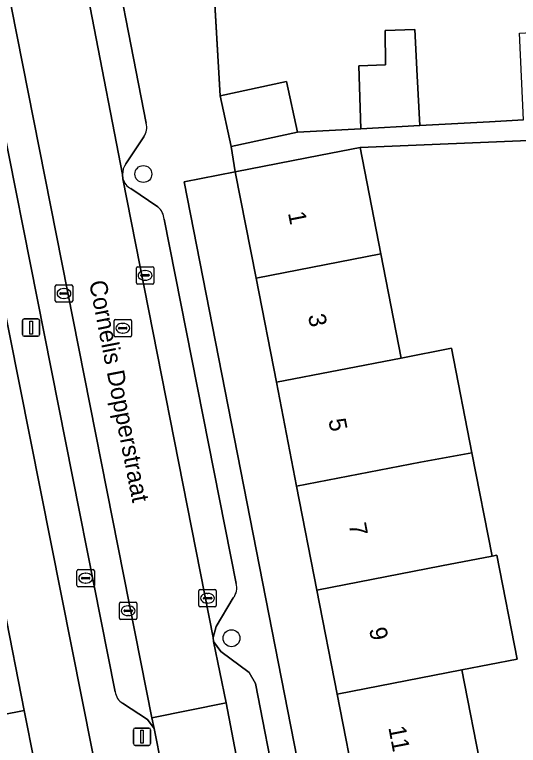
# Model space of a CAD drawing. Extents: x 159053 to 160042, y 380449 to 381423.
# Drawn here: x 159820.37 to 159849.38, y 380935.92 to 380978.03 of the extents above; entities that cross this region are included whole.
import ezdxf

# ---------------------------------------------------------------- set-up
doc = ezdxf.new("R2010")
doc.units = 0
for name, color, linetype in [('IMGEO_Boom', 7, 'Continuous'), ('IMGEO_Brandkraan', 7, 'Continuous'), ('IMGEO_Erf', 7, 'Continuous'), ('IMGEO_Kolk', 7, 'Continuous'), ('IMGEO_Lichtmast', 7, 'Continuous'), ('IMGEO_Muur', 7, 'Continuous'), ('IMGEO_Openbare_ruimte_label', 7, 'Continuous'), ('IMGEO_Pand', 7, 'Continuous'), ('IMGEO_Pand_nummerreeks', 7, 'Continuous'), ('IMGEO_Parkeervlak_open', 7, 'Continuous'), ('IMGEO_Rijbaan_lokaal_open', 7, 'Continuous'), ('IMGEO_Rioolput', 7, 'Continuous'), ('IMGEO_Voetpad_open', 7, 'Continuous')]:
    doc.layers.add(name, color=color, linetype=linetype)

msp = doc.modelspace()

# ---------------------------------------------------------------- linework, layer by layer
at = {"layer": 'IMGEO_Boom'}
for centre in [(159827.782, 380968.843), (159832.859, 380942.094)]:
    msp.add_circle(centre, 0.489, dxfattribs=at)
at = {"layer": 'IMGEO_Brandkraan'}
for p, q in [((159823.96, 380945.131), (159823.96, 380945.983)), ((159824.035, 380946.057), (159824.887, 380946.057)), ((159824.448, 380945.837), (159824.473, 380945.837)), ((159824.961, 380945.983), (159824.961, 380945.131)), ((159824.219, 380945.551), (159824.219, 380945.563)), ((159824.657, 380945.514), (159824.259, 380945.514)), ((159824.262, 380945.6), (159824.66, 380945.6)), ((159824.703, 380945.563), (159824.703, 380945.551)), ((159824.887, 380945.057), (159824.035, 380945.057)), ((159824.471, 380945.277), (159824.446, 380945.277))]:
    msp.add_line(p, q, dxfattribs=at)
for points in [[(159823.96, 380945.131), (159823.96, 380945.983)], [(159824.035, 380946.057), (159824.887, 380946.057)], [(159824.961, 380945.983), (159824.961, 380945.131)], [(159824.887, 380945.057), (159824.035, 380945.057)]]:
    msp.add_lwpolyline(points, dxfattribs=at)
for centre, radius, start, end in [((159824.037, 380945.981), 0.0765, 91.552, 178.448), ((159824.037, 380945.981), 0.0765, 91.552, 178.448), ((159824.885, 380945.981), 0.0765, 1.552, 88.448), ((159824.885, 380945.981), 0.0765, 1.552, 88.448), ((159824.259, 380945.56), 0.0403, 85.8775, 175.7526), ((159824.256, 380945.55), 0.0366, 178.938, 274.7102), ((159824.66, 380945.557), 0.043, 264.8664, 352.4533), ((159824.664, 380945.562), 0.0386, 1.7309, 96.639), ((159824.037, 380945.133), 0.0765, 181.552, 268.448), ((159824.037, 380945.133), 0.0765, 181.552, 268.448), ((159824.885, 380945.133), 0.0765, 271.552, 358.448), ((159824.885, 380945.133), 0.0765, 271.552, 358.448)]:
    msp.add_arc(centre, radius, start, end, dxfattribs=at)
for centre, major_axis, ratio, start_param, end_param in [((159824.447, 380945.557), (-0.387, 0.002), 0.722429, 4.712389, 7.853982), ((159824.472, 380945.557), (-0.39, 0.002), 0.717154, 1.570796, 4.712389)]:
    msp.add_ellipse(centre, major_axis=major_axis, ratio=ratio, start_param=start_param, end_param=end_param, dxfattribs=at)
at = {"layer": 'IMGEO_Erf'}
for points in [[(159831.676, 380982.584), (159832.203, 380973.349), (159836.019, 380974.178), (159836.653, 380971.259), (159840.302, 380971.455), (159840.202, 380975.068), (159841.732, 380975.136), (159841.713, 380977.113), (159843.413, 380977.174), (159843.559, 380974.492), (159843.698, 380971.638), (159847.728, 380971.855), (159849.671, 380971.96), (159849.453, 380976.96), (159855.22, 380977.291), (159855.288, 380975.219), (159860.776, 380975.514), (159866.657, 380975.831), (159870.811, 380976.055), (159870.935, 380973.513), (159870.955, 380973.106), (159871.963, 380973.148)], [(159850.893, 380970.815), (159840.262, 380970.369), (159841.458, 380964.238), (159842.627, 380958.241), (159845.531, 380958.806), (159846.706, 380952.781), (159847.867, 380946.827), (159848.146, 380946.881), (159849.314, 380940.891), (159846.131, 380940.271), (159847.299, 380934.28)]]:
    msp.add_lwpolyline(points, dxfattribs=at)
for points in [[(159817.056, 380974.691), (159813.78, 380974.039), (159814.995, 380967.9), (159816.181, 380961.907), (159817.367, 380955.914), (159818.553, 380949.922), (159819.739, 380943.93), (159820.925, 380937.937), (159822.111, 380931.945), (159823.297, 380925.951), (159824.484, 380919.958), (159825.67, 380913.965), (159826.884, 380907.83), (159830.235, 380908.497)], [(159844.816, 380908.773), (159843.619, 380914.911), (159842.451, 380920.901), (159841.283, 380926.892), (159840.115, 380932.881), (159838.947, 380938.872), (159837.779, 380944.862), (159836.611, 380950.853), (159835.444, 380956.842), (159834.275, 380962.833), (159833.079, 380968.969), (159830.14, 380968.384), (159838.803, 380924.058), (159838.945, 380924.063), (159842.002, 380908.257), (159844.019, 380908.654)]]:
    msp.add_lwpolyline(points, close=True, dxfattribs=at)
at = {"layer": 'IMGEO_Kolk'}
for p, q in [((159827.454, 380963.503), (159828.306, 380963.503)), ((159827.379, 380962.577), (159827.379, 380963.429)), ((159827.681, 380963.046), (159828.079, 380963.046)), ((159827.867, 380963.283), (159827.892, 380963.283)), ((159828.38, 380963.429), (159828.38, 380962.577)), ((159827.638, 380962.997), (159827.638, 380963.009)), ((159828.076, 380962.96), (159827.678, 380962.96)), ((159827.89, 380962.723), (159827.865, 380962.723)), ((159828.122, 380963.009), (159828.122, 380962.997)), ((159822.711, 380961.533), (159822.711, 380962.385)), ((159822.786, 380962.459), (159823.638, 380962.459)), ((159823.199, 380962.239), (159823.224, 380962.239)), ((159823.712, 380962.385), (159823.712, 380961.533)), ((159828.306, 380962.503), (159827.454, 380962.503)), ((159822.97, 380961.953), (159822.97, 380961.965)), ((159823.408, 380961.916), (159823.01, 380961.916)), ((159823.013, 380962.002), (159823.411, 380962.002)), ((159823.454, 380961.965), (159823.454, 380961.953)), ((159823.638, 380961.459), (159822.786, 380961.459)), ((159823.222, 380961.679), (159823.197, 380961.679)), ((159830.979, 380943.974), (159830.979, 380944.826)), ((159831.054, 380944.9), (159831.906, 380944.9)), ((159831.467, 380944.68), (159831.492, 380944.68)), ((159831.98, 380944.826), (159831.98, 380943.974)), ((159826.41, 380943.253), (159826.41, 380944.105)), ((159826.485, 380944.179), (159827.337, 380944.179)), ((159827.411, 380944.105), (159827.411, 380943.253)), ((159831.238, 380944.394), (159831.238, 380944.406)), ((159831.676, 380944.357), (159831.278, 380944.357)), ((159831.281, 380944.443), (159831.679, 380944.443)), ((159831.49, 380944.12), (159831.465, 380944.12)), ((159831.722, 380944.406), (159831.722, 380944.394)), ((159826.669, 380943.673), (159826.669, 380943.685)), ((159826.712, 380943.722), (159827.11, 380943.722)), ((159826.898, 380943.959), (159826.923, 380943.959)), ((159827.153, 380943.685), (159827.153, 380943.673)), ((159831.906, 380943.9), (159831.054, 380943.9)), ((159827.107, 380943.636), (159826.709, 380943.636)), ((159826.921, 380943.399), (159826.896, 380943.399)), ((159827.337, 380943.179), (159826.485, 380943.179))]:
    msp.add_line(p, q, dxfattribs=at)
for points in [[(159827.454, 380963.503), (159828.306, 380963.503)], [(159827.379, 380962.577), (159827.379, 380963.429)], [(159828.38, 380963.429), (159828.38, 380962.577)], [(159822.711, 380961.533), (159822.711, 380962.385)], [(159822.786, 380962.459), (159823.638, 380962.459)], [(159823.712, 380962.385), (159823.712, 380961.533)], [(159828.306, 380962.503), (159827.454, 380962.503)], [(159823.638, 380961.459), (159822.786, 380961.459)], [(159830.979, 380943.974), (159830.979, 380944.826)], [(159831.054, 380944.9), (159831.906, 380944.9)], [(159831.98, 380944.826), (159831.98, 380943.974)], [(159826.41, 380943.253), (159826.41, 380944.105)], [(159826.485, 380944.179), (159827.337, 380944.179)], [(159827.411, 380944.105), (159827.411, 380943.253)], [(159831.906, 380943.9), (159831.054, 380943.9)], [(159827.337, 380943.179), (159826.485, 380943.179)]]:
    msp.add_lwpolyline(points, dxfattribs=at)
for centre, radius, start, end in [((159827.456, 380963.427), 0.0765, 91.552, 178.448), ((159827.456, 380963.427), 0.0765, 91.552, 178.448), ((159828.304, 380963.427), 0.0765, 1.552, 88.448), ((159828.304, 380963.427), 0.0765, 1.552, 88.448), ((159827.678, 380963.006), 0.0403, 85.8775, 175.7526), ((159828.083, 380963.008), 0.0386, 1.7309, 96.639), ((159827.675, 380962.996), 0.0366, 178.938, 274.7102), ((159828.079, 380963.003), 0.043, 264.8664, 352.4533), ((159822.788, 380962.383), 0.0765, 91.552, 178.448), ((159822.788, 380962.383), 0.0765, 91.552, 178.448), ((159823.636, 380962.383), 0.0765, 1.552, 88.448), ((159823.636, 380962.383), 0.0765, 1.552, 88.448), ((159827.456, 380962.579), 0.0765, 181.552, 268.448), ((159827.456, 380962.579), 0.0765, 181.552, 268.448), ((159828.304, 380962.579), 0.0765, 271.552, 358.448), ((159828.304, 380962.579), 0.0765, 271.552, 358.448), ((159823.01, 380961.962), 0.0403, 85.8775, 175.7526), ((159823.007, 380961.952), 0.0366, 178.938, 274.7102), ((159823.411, 380961.959), 0.043, 264.8664, 352.4533), ((159823.415, 380961.964), 0.0386, 1.7309, 96.639), ((159822.788, 380961.535), 0.0765, 181.552, 268.448), ((159822.788, 380961.535), 0.0765, 181.552, 268.448), ((159823.636, 380961.535), 0.0765, 271.552, 358.448), ((159823.636, 380961.535), 0.0765, 271.552, 358.448), ((159831.056, 380944.824), 0.0765, 91.552, 178.448), ((159831.056, 380944.824), 0.0765, 91.552, 178.448), ((159831.904, 380944.824), 0.0765, 1.552, 88.448), ((159831.904, 380944.824), 0.0765, 1.552, 88.448), ((159826.487, 380944.103), 0.0765, 91.552, 178.448), ((159826.487, 380944.103), 0.0765, 91.552, 178.448), ((159827.335, 380944.103), 0.0765, 1.552, 88.448), ((159827.335, 380944.103), 0.0765, 1.552, 88.448), ((159831.278, 380944.403), 0.0403, 85.8775, 175.7526), ((159831.275, 380944.393), 0.0366, 178.938, 274.7102), ((159831.679, 380944.4), 0.043, 264.8664, 352.4533), ((159831.683, 380944.405), 0.0386, 1.7309, 96.639), ((159826.709, 380943.682), 0.0403, 85.8775, 175.7526), ((159826.706, 380943.672), 0.0366, 178.938, 274.7102), ((159827.11, 380943.679), 0.043, 264.8664, 352.4533), ((159827.114, 380943.684), 0.0386, 1.7309, 96.639), ((159831.056, 380943.976), 0.0765, 181.552, 268.448), ((159831.056, 380943.976), 0.0765, 181.552, 268.448), ((159831.904, 380943.976), 0.0765, 271.552, 358.448), ((159831.904, 380943.976), 0.0765, 271.552, 358.448), ((159826.487, 380943.255), 0.0765, 181.552, 268.448), ((159826.487, 380943.255), 0.0765, 181.552, 268.448), ((159827.335, 380943.255), 0.0765, 271.552, 358.448), ((159827.335, 380943.255), 0.0765, 271.552, 358.448)]:
    msp.add_arc(centre, radius, start, end, dxfattribs=at)
for centre, major_axis, ratio, start_param, end_param in [((159827.866, 380963.003), (-0.387, 0.002), 0.722429, 4.712389, 7.853982), ((159827.891, 380963.003), (-0.39, 0.002), 0.717154, 1.570796, 4.712389), ((159823.198, 380961.959), (-0.387, 0.002), 0.722429, 4.712389, 7.853982), ((159823.223, 380961.959), (-0.39, 0.002), 0.717154, 1.570796, 4.712389), ((159831.466, 380944.4), (-0.387, 0.002), 0.722429, 4.712389, 7.853982), ((159831.491, 380944.4), (-0.39, 0.002), 0.717154, 1.570796, 4.712389), ((159826.897, 380943.679), (-0.387, 0.002), 0.722429, 4.712389, 7.853982), ((159826.922, 380943.679), (-0.39, 0.002), 0.717154, 1.570796, 4.712389)]:
    msp.add_ellipse(centre, major_axis=major_axis, ratio=ratio, start_param=start_param, end_param=end_param, dxfattribs=at)
at = {"layer": 'IMGEO_Lichtmast'}
for p, q in [((159820.92, 380960.496), (159821.71, 380960.496)), ((159821.71, 380960.496), (159820.92, 380960.496)), ((159820.82, 380959.596), (159820.82, 380960.396)), ((159820.82, 380960.396), (159820.82, 380959.596)), ((159821.81, 380960.396), (159821.81, 380959.596)), ((159821.81, 380959.596), (159821.81, 380960.396)), ((159821.71, 380959.496), (159820.92, 380959.496)), ((159820.92, 380959.496), (159821.71, 380959.496)), ((159827.308, 380936.922), (159828.098, 380936.922)), ((159828.098, 380936.922), (159827.308, 380936.922)), ((159827.208, 380936.022), (159827.208, 380936.822)), ((159827.208, 380936.822), (159827.208, 380936.022)), ((159828.198, 380936.822), (159828.198, 380936.022)), ((159828.198, 380936.022), (159828.198, 380936.822)), ((159828.098, 380935.922), (159827.308, 380935.922)), ((159827.308, 380935.922), (159828.098, 380935.922))]:
    msp.add_line(p, q, dxfattribs=at)
for points in [[(159821.24, 380960.371), (159821.39, 380960.371), (159821.39, 380959.621), (159821.24, 380959.621), (159821.24, 380960.371)], [(159827.628, 380936.797), (159827.778, 380936.797), (159827.778, 380936.047), (159827.628, 380936.047), (159827.628, 380936.797)]]:
    msp.add_lwpolyline(points, dxfattribs=at)
for centre, start, end in [((159820.92, 380960.396), 90, 180), ((159820.92, 380960.396), 90, 180), ((159821.71, 380960.396), 0, 90), ((159821.71, 380960.396), 360, 90), ((159820.92, 380959.596), 180, 270), ((159820.92, 380959.596), 180, 270), ((159821.71, 380959.596), 270, 0), ((159821.71, 380959.596), 270, 0), ((159827.308, 380936.822), 90, 180), ((159827.308, 380936.822), 90, 180), ((159828.098, 380936.822), 0, 90), ((159828.098, 380936.822), 360, 90), ((159827.308, 380936.022), 180, 270), ((159827.308, 380936.022), 180, 270), ((159828.098, 380936.022), 270, 0), ((159828.098, 380936.022), 270, 0)]:
    msp.add_arc(centre, 0.1, start, end, dxfattribs=at)
at = {"layer": 'IMGEO_Muur'}
msp.add_lwpolyline([(159831.447, 380986.597), (159832.203, 380973.349)], dxfattribs=at)
at = {"layer": 'IMGEO_Pand'}
for points in [[(159843.559, 380974.492), (159843.413, 380977.174), (159841.713, 380977.113), (159841.732, 380975.136), (159840.202, 380975.068), (159840.302, 380971.455), (159843.698, 380971.638)], [(159832.837, 380970.43), (159836.653, 380971.259), (159836.019, 380974.178), (159832.203, 380973.349)], [(159834.275, 380962.833), (159841.458, 380964.238), (159840.262, 380970.369), (159837.987, 380969.926), (159833.079, 380968.969)], [(159842.627, 380958.241), (159841.458, 380964.238), (159834.275, 380962.833), (159835.444, 380956.842)], [(159836.611, 380950.853), (159843.749, 380952.242), (159846.706, 380952.781), (159845.531, 380958.806), (159842.627, 380958.241), (159835.444, 380956.842)], [(159836.611, 380950.853), (159837.779, 380944.862), (159844.963, 380946.261), (159847.867, 380946.827), (159846.706, 380952.781), (159843.749, 380952.242)], [(159847.867, 380946.827), (159844.963, 380946.261), (159837.779, 380944.862), (159838.947, 380938.872), (159846.131, 380940.271), (159849.314, 380940.891), (159848.146, 380946.881)], [(159820.925, 380937.937), (159819.739, 380943.93), (159812.584, 380942.515), (159809.823, 380941.969), (159811.008, 380935.976), (159813.77, 380936.522)], [(159846.131, 380940.271), (159838.947, 380938.872), (159840.115, 380932.881), (159847.299, 380934.28)], [(159820.925, 380937.937), (159813.77, 380936.522), (159814.956, 380930.531), (159822.111, 380931.945)]]:
    msp.add_lwpolyline(points, close=True, dxfattribs=at)
at = {"layer": 'IMGEO_Parkeervlak_open'}
for points in [[(159826.581, 380938.352), (159828.016, 380937.406), (159828.404, 380936.903), (159828.273, 380937.505), (159816.588, 380996.519), (159816.408, 380997.342), (159815.238, 380995.378)], [(159815.146, 380994.57), (159826.16, 380939.004)], [(159825.059, 380985.16), (159823.457, 380986.373), (159823.091, 380986.894), (159826.589, 380968.809)], [(159827.941, 380971.774), (159825.465, 380984.501)], [(159826.777, 380969.428), (159827.811, 380970.987)], [(159826.609, 380968.573), (159831.798, 380942.136)], [(159828.608, 380966.944), (159827.06, 380968.011)], [(159833.127, 380945.258), (159828.98, 380966.235)], [(159831.798, 380942.136), (159831.968, 380942.772), (159832.963, 380944.417)], [(159836.733, 380926.662), (159834.235, 380939.482), (159833.883, 380940.129), (159832.247, 380941.338), (159831.825, 380941.912), (159832.554, 380938.376), (159833.2, 380934.95), (159835.373, 380923.704), (159835.52, 380924.218), (159836.584, 380925.922)]]:
    msp.add_lwpolyline(points, dxfattribs=at)
for centre, radius, start, end in [((159827.03, 380971.52), 0.946, 325.6803, 15.5603), ((159827.542, 380968.857), 0.955, 143.3016, 182.9097), ((159827.386, 380968.735), 0.794, 191.7638, 245.7297), ((159828.059, 380966.204), 0.922, 1.9439, 53.4265), ((159832.22, 380944.998), 0.944, 321.9628, 15.9681), ((159827.079, 380939.135), 0.928, 188.1352, 237.566)]:
    msp.add_arc(centre, radius, start, end, dxfattribs=at)
at = {"layer": 'IMGEO_Rijbaan_lokaal_open'}
for points in [[(159828.273, 380937.505), (159832.554, 380938.376), (159831.825, 380941.912), (159831.798, 380942.136), (159826.609, 380968.573), (159826.589, 380968.809), (159823.091, 380986.894), (159822.493, 380990.169), (159821.022, 380997.358), (159816.588, 380996.519)], [(159828.844, 380934.677), (159828.976, 380934.102), (159833.2, 380934.95), (159832.554, 380938.376), (159828.273, 380937.505), (159828.404, 380936.903)]]:
    msp.add_lwpolyline(points, close=True, dxfattribs=at)
at = {"layer": 'IMGEO_Rioolput'}
for p, q in [((159826.096, 380959.533), (159826.096, 380960.385)), ((159826.171, 380960.459), (159827.023, 380960.459)), ((159826.584, 380960.239), (159826.609, 380960.239)), ((159827.097, 380960.385), (159827.097, 380959.533)), ((159826.355, 380959.953), (159826.355, 380959.965)), ((159826.793, 380959.916), (159826.395, 380959.916)), ((159826.398, 380960.002), (159826.796, 380960.002)), ((159826.607, 380959.679), (159826.582, 380959.679)), ((159826.839, 380959.965), (159826.839, 380959.953)), ((159827.023, 380959.459), (159826.171, 380959.459))]:
    msp.add_line(p, q, dxfattribs=at)
for points in [[(159826.096, 380959.533), (159826.096, 380960.385)], [(159826.171, 380960.459), (159827.023, 380960.459)], [(159827.097, 380960.385), (159827.097, 380959.533)], [(159827.023, 380959.459), (159826.171, 380959.459)]]:
    msp.add_lwpolyline(points, dxfattribs=at)
for centre, radius, start, end in [((159826.173, 380960.383), 0.0765, 91.552, 178.448), ((159826.173, 380960.383), 0.0765, 91.552, 178.448), ((159827.021, 380960.383), 0.0765, 1.552, 88.448), ((159827.021, 380960.383), 0.0765, 1.552, 88.448), ((159826.395, 380959.962), 0.0403, 85.8775, 175.7526), ((159826.392, 380959.952), 0.0366, 178.938, 274.7102), ((159826.796, 380959.959), 0.043, 264.8664, 352.4533), ((159826.8, 380959.964), 0.0386, 1.7309, 96.639), ((159826.173, 380959.535), 0.0765, 181.552, 268.448), ((159826.173, 380959.535), 0.0765, 181.552, 268.448), ((159827.021, 380959.535), 0.0765, 271.552, 358.448), ((159827.021, 380959.535), 0.0765, 271.552, 358.448)]:
    msp.add_arc(centre, radius, start, end, dxfattribs=at)
for centre, major_axis, ratio, start_param, end_param in [((159826.583, 380959.959), (-0.387, 0.002), 0.722429, 4.712389, 7.853982), ((159826.608, 380959.959), (-0.39, 0.002), 0.717154, 1.570796, 4.712389)]:
    msp.add_ellipse(centre, major_axis=major_axis, ratio=ratio, start_param=start_param, end_param=end_param, dxfattribs=at)
at = {"layer": 'IMGEO_Voetpad_open'}
for points in [[(159816.057, 380998.84), (159812.386, 380998.499), (159815.423, 380982.893), (159816.756, 380976.199), (159817.056, 380974.691), (159830.235, 380908.497), (159830.524, 380907.043), (159831.215, 380904.183), (159833.899, 380890.489), (159834.429, 380883.013), (159834.408, 380882.182), (159834.591, 380879.618), (159838.942, 380879.92)], [(159830.14, 380968.384), (159833.079, 380968.969), (159832.837, 380970.43), (159832.203, 380973.349), (159831.676, 380982.584), (159831.447, 380986.597), (159830.877, 380994.073), (159830.595, 380998.529)], [(159826.16, 380939.004), (159815.146, 380994.57)], [(159825.465, 380984.501), (159827.941, 380971.774)], [(159849.671, 380971.96), (159847.728, 380971.855), (159843.698, 380971.638), (159840.302, 380971.455), (159836.653, 380971.259), (159832.837, 380970.43), (159833.079, 380968.969), (159837.987, 380969.926), (159840.262, 380970.369), (159850.893, 380970.815)], [(159827.811, 380970.987), (159826.777, 380969.428)], [(159826.589, 380968.809), (159826.609, 380968.573)], [(159844.376, 380880.297), (159848.676, 380880.559), (159848.594, 380884.14), (159848.237, 380891.663), (159847.691, 380894.363), (159846.258, 380901.451), (159845.08, 380907.341), (159844.816, 380908.773), (159844.019, 380908.654), (159842.002, 380908.257), (159838.945, 380924.063), (159838.803, 380924.058), (159830.14, 380968.384)], [(159827.06, 380968.011), (159828.608, 380966.944)], [(159828.98, 380966.235), (159833.127, 380945.258)], [(159832.963, 380944.417), (159831.968, 380942.772), (159831.798, 380942.136), (159831.825, 380941.912), (159832.247, 380941.338), (159833.883, 380940.129), (159834.235, 380939.482), (159836.733, 380926.662)], [(159828.844, 380934.677), (159828.404, 380936.903), (159828.016, 380937.406), (159826.581, 380938.352)]]:
    msp.add_lwpolyline(points, dxfattribs=at)
for centre, radius, start, end in [((159827.03, 380971.52), 0.946, 325.6803, 15.5603), ((159827.542, 380968.857), 0.955, 143.3016, 182.9097), ((159827.386, 380968.735), 0.794, 191.7638, 245.7297), ((159828.059, 380966.204), 0.922, 1.9439, 53.4265), ((159832.22, 380944.998), 0.944, 321.9628, 15.9681), ((159827.079, 380939.135), 0.928, 188.1352, 237.566)]:
    msp.add_arc(centre, radius, start, end, dxfattribs=at)

# ---------------------------------------------------------------- texts
at = {"layer": 'IMGEO_Openbare_ruimte_label'}
msp.add_text('Cornelis Dopperstraat', height=1, rotation=281.1301, dxfattribs=at).set_placement((159824.651, 380962.623))
at = {"layer": 'IMGEO_Pand_nummerreeks'}
for s, rotation, p in [('1', 281.0331, (159836.109, 380966.6)), ('3', 281.0331, (159837.261, 380960.693)), ('5', 281.0331, (159838.435, 380954.673)), ('7', 281.0331, (159839.608, 380948.653)), ('9', 281.035, (159840.781, 380942.633)), ('11', 281.0331, (159841.889, 380936.953))]:
    msp.add_text(s, height=1, rotation=rotation, dxfattribs=at).set_placement(p)

doc.saveas('drawing.dxf')
